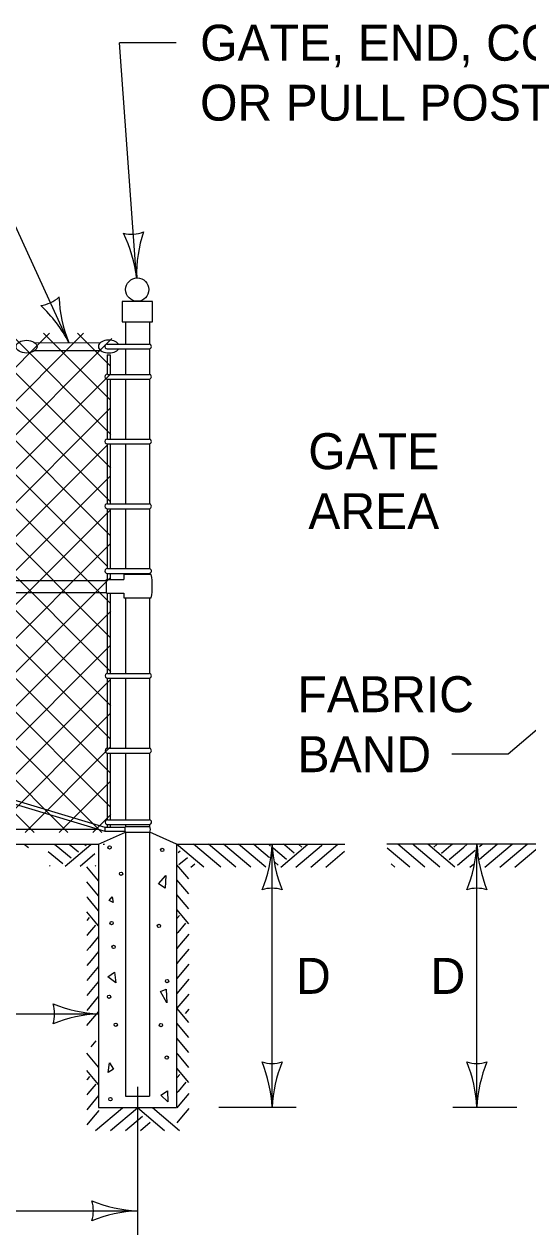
# Model space of a CAD drawing. Extents: x 49973.1 to 50021, y 49987.6 to 50015.4.
# Drawn here: x 49977.341 to 49978.181, y 50013.302 to 50015.321 of the extents above; entities that cross this region are included whole.
import ezdxf

# ---------------------------------------------------------------- set-up
doc = ezdxf.new("R2010")
doc.units = 0
for name, color, linetype in [('Level 1', 7, 'Continuous'), ('Level 2', 7, 'Continuous'), ('Level 3', 7, 'Continuous')]:
    doc.layers.add(name, color=color, linetype=linetype)

msp = doc.modelspace()

# ---------------------------------------------------------------- linework, layer by layer
at = {"layer": 'Level 1'}
for p, q in [((49977.5102, 50014.8243), (49977.5102, 50014.7874)), ((49977.5502, 50014.8243), (49977.5502, 50014.7874)), ((49976.5244, 50014.8053), (49977.3574, 50013.9729)), ((49976.5507, 50013.9729), (49977.3831, 50014.8053)), ((49976.5812, 50014.8053), (49977.4139, 50013.9729)), ((49976.6073, 50013.9729), (49977.4397, 50014.8053)), ((49976.6379, 50014.8053), (49977.4706, 50013.9729)), ((49976.6637, 50013.9729), (49977.4872, 50014.7964)), ((49976.6946, 50014.8053), (49977.4851, 50014.015)), ((49976.7511, 50014.8053), (49977.4849, 50014.0718)), ((49976.8077, 50014.8053), (49977.4849, 50014.1283)), ((49976.8642, 50014.8053), (49977.4853, 50014.1843)), ((49976.921, 50014.8053), (49977.4854, 50014.2409)), ((49976.9774, 50014.8053), (49977.4851, 50014.2977)), ((49977.0341, 50014.8053), (49977.4848, 50014.3547)), ((49977.0907, 50014.8053), (49977.4793, 50014.4168)), ((49977.1473, 50014.8053), (49977.485, 50014.4676)), ((49977.2039, 50014.8053), (49977.4848, 50014.5244)), ((49977.2603, 50014.8053), (49977.4854, 50014.5802)), ((49977.3169, 50014.8053), (49977.4858, 50014.6365)), ((49977.3735, 50014.8053), (49977.4846, 50014.6943)), ((49977.4301, 50014.8053), (49977.4852, 50014.7503)), ((49977.3584, 50014.7898), (49977.468, 50014.7897)), ((49977.3586, 50014.7764), (49977.4691, 50014.7764)), ((49977.4796, 50014.7874), (49977.5502, 50014.7874)), ((49977.4796, 50014.7793), (49977.55, 50014.7793)), ((49977.5102, 50014.7793), (49977.5102, 50014.7369)), ((49977.5502, 50014.7793), (49977.5502, 50014.7369)), ((49977.4796, 50014.7695), (49977.4846, 50014.7695)), ((49977.4796, 50014.7695), (49977.4796, 50014.7369)), ((49977.4846, 50014.7695), (49977.4846, 50014.7503)), ((49977.4846, 50014.7628), (49977.4846, 50014.75)), ((49977.4846, 50014.75), (49977.4846, 50014.7369)), ((49976.7203, 50013.9729), (49977.4842, 50014.7368)), ((49977.4797, 50014.7369), (49977.5502, 50014.7369)), ((49977.4796, 50014.7288), (49977.4796, 50014.6289)), ((49977.4798, 50014.7288), (49977.55, 50014.7288)), ((49977.4846, 50014.7288), (49977.4846, 50014.6289)), ((49977.5102, 50014.7288), (49977.5102, 50014.6289)), ((49977.5502, 50014.7289), (49977.5502, 50014.6289)), ((49976.7769, 50013.9729), (49977.4839, 50014.6799)), ((49977.4797, 50014.6289), (49977.5502, 50014.6289)), ((49976.8335, 50013.9729), (49977.4802, 50014.6196)), ((49977.4796, 50014.6208), (49977.4796, 50014.5209)), ((49977.4798, 50014.6208), (49977.55, 50014.6208)), ((49977.4846, 50014.6208), (49977.4846, 50014.5209)), ((49977.5102, 50014.6208), (49977.5102, 50014.5209)), ((49977.5502, 50014.6209), (49977.5502, 50014.5209)), ((49976.8901, 50013.9729), (49977.4848, 50014.5676)), ((49976.9468, 50013.973), (49977.4843, 50014.5105)), ((49977.4796, 50014.5128), (49977.4796, 50014.4129)), ((49977.4797, 50014.5209), (49977.5502, 50014.5209)), ((49977.4798, 50014.5128), (49977.55, 50014.5128)), ((49977.4846, 50014.5128), (49977.4846, 50014.4129)), ((49977.5102, 50014.5128), (49977.5102, 50014.4129)), ((49977.5502, 50014.5129), (49977.5502, 50014.4129)), ((49977.0032, 50013.973), (49977.4852, 50014.455)), ((49977.4797, 50014.4129), (49977.5505, 50014.4129)), ((49976.1646, 50014.3932), (49977.4781, 50014.3932)), ((49977.0598, 50013.973), (49977.4842, 50014.3974)), ((49977.4781, 50014.3947), (49977.507, 50014.3947)), ((49977.4781, 50014.3718), (49977.4781, 50014.3947)), ((49977.4796, 50014.4048), (49977.4796, 50014.3947)), ((49977.4798, 50014.4048), (49977.5492, 50014.4048)), ((49977.4846, 50014.4048), (49977.4846, 50014.3947)), ((49977.5102, 50014.4048), (49977.5102, 50014.4031)), ((49977.5502, 50014.405), (49977.5502, 50014.4031)), ((49977.4761, 50013.9747), (49976.1482, 50014.3721)), ((49976.1646, 50014.3732), (49977.4781, 50014.3732)), ((49977.4761, 50013.9811), (49976.1658, 50014.3732)), ((49977.4781, 50014.3718), (49977.507, 50014.3718)), ((49977.4796, 50014.3718), (49977.4796, 50014.2382)), ((49977.4846, 50014.3718), (49977.4846, 50014.2382)), ((49977.5102, 50014.3641), (49977.5102, 50014.2382)), ((49977.5502, 50014.3641), (49977.5502, 50014.2382)), ((49977.1164, 50013.973), (49977.4855, 50014.3421)), ((49977.173, 50013.973), (49977.4845, 50014.2845)), ((49977.2296, 50013.973), (49977.4842, 50014.2276)), ((49977.4796, 50014.2302), (49977.4796, 50014.1132)), ((49977.4799, 50014.2382), (49977.5502, 50014.2382)), ((49977.4803, 50014.2301), (49977.55, 50014.2301)), ((49977.4846, 50014.2301), (49977.4846, 50014.1262)), ((49977.5102, 50014.2301), (49977.5102, 50014.1132)), ((49977.5502, 50014.2302), (49977.5502, 50014.1132)), ((49977.2862, 50013.973), (49977.4843, 50014.1711)), ((49977.4846, 50014.1262), (49977.4846, 50014.1132)), ((49977.3426, 50013.973), (49977.4839, 50014.1143)), ((49977.4796, 50014.1052), (49977.4796, 50013.9941)), ((49977.4799, 50014.1132), (49977.5502, 50014.1132)), ((49977.4803, 50014.1051), (49977.55, 50014.1051)), ((49977.4846, 50014.1051), (49977.4846, 50013.9941)), ((49977.5102, 50014.1051), (49977.5102, 50013.9941)), ((49977.5502, 50014.1052), (49977.5502, 50013.9941)), ((49977.3992, 50013.973), (49977.4842, 50014.058)), ((49977.4557, 50013.9729), (49977.4854, 50014.0026)), ((49977.4796, 50013.986), (49977.4796, 50013.9811)), ((49977.48, 50013.9941), (49977.5503, 50013.9941)), ((49977.4801, 50013.986), (49977.5501, 50013.986)), ((49977.4846, 50013.986), (49977.4846, 50013.9811)), ((49977.5101, 50013.9827), (49977.5505, 50013.9827)), ((49977.5102, 50013.986), (49977.5102, 50013.9827)), ((49977.5502, 50013.9861), (49977.5502, 50013.9827)), ((49974.4705, 50013.9786), (49977.4631, 50013.9786)), ((49977.4652, 50013.9532), (49977.5101, 50013.9732)), ((49977.4761, 50013.9747), (49977.4761, 50013.9811)), ((49977.5094, 50013.9811), (49977.4761, 50013.9811)), ((49977.5094, 50013.9747), (49977.4761, 50013.9747)), ((49977.5101, 50013.9732), (49977.5505, 50013.9732)), ((49977.5102, 50013.9732), (49977.5102, 50013.5332)), ((49977.5502, 50013.9732), (49977.5502, 50013.5332)), ((49977.5952, 50013.9532), (49977.5505, 50013.9732)), ((49976.1752, 50013.9531), (49977.4652, 50013.9531)), ((49977.348, 50013.9472), (49977.3411, 50013.953)), ((49977.3945, 50013.9503), (49977.3912, 50013.953)), ((49977.4191, 50013.9297), (49977.3945, 50013.9503)), ((49977.4093, 50013.9169), (49977.4522, 50013.953)), ((49977.4316, 50013.9402), (49977.4162, 50013.953)), ((49977.4443, 50013.9504), (49977.4412, 50013.953)), ((49977.4652, 50013.9532), (49977.4652, 50013.5141)), ((49977.4729, 50013.9531), (49977.4752, 50013.9531)), ((49977.5952, 50013.9532), (49977.5952, 50013.5141)), ((49977.6407, 50013.9151), (49977.5952, 50013.9532)), ((49977.5952, 50013.9532), (49977.876, 50013.9532)), ((49977.5978, 50013.9393), (49977.6013, 50013.9422)), ((49977.6689, 50013.915), (49977.6234, 50013.9531)), ((49977.6939, 50013.915), (49977.6485, 50013.9531)), ((49977.7189, 50013.915), (49977.6734, 50013.9531)), ((49977.7439, 50013.915), (49977.6984, 50013.9531)), ((49977.7325, 50013.9455), (49977.7233, 50013.9531)), ((49977.7504, 50013.9306), (49977.7325, 50013.9455)), ((49977.7521, 50013.9501), (49977.7484, 50013.9531)), ((49977.7787, 50013.9278), (49977.7562, 50013.9468)), ((49977.7689, 50013.915), (49977.8142, 50013.9531)), ((49977.7755, 50013.9514), (49977.7734, 50013.9531)), ((49977.7912, 50013.9383), (49977.7755, 50013.9514)), ((49977.7939, 50013.915), (49977.8369, 50013.9511)), ((49977.7989, 50013.9527), (49977.7984, 50013.9531)), ((49977.8039, 50013.9485), (49977.7989, 50013.9527)), ((49977.8189, 50013.915), (49977.8642, 50013.9531)), ((49977.8369, 50013.9511), (49977.8392, 50013.9531)), ((49978.2332, 50013.9532), (49977.9459, 50013.9532)), ((49977.9845, 50013.915), (49977.9467, 50013.9467)), ((49978.0095, 50013.915), (49977.9642, 50013.9531)), ((49977.9915, 50013.9511), (49977.9892, 50013.9531)), ((49978.0345, 50013.915), (49977.9915, 50013.9511)), ((49978.0595, 50013.915), (49978.0142, 50013.9531)), ((49978.0245, 50013.9485), (49978.0295, 50013.9527)), ((49978.0295, 50013.9527), (49978.03, 50013.9531)), ((49978.0372, 50013.9383), (49978.0529, 50013.9514)), ((49978.0497, 50013.9278), (49978.0743, 50013.9484)), ((49978.0529, 50013.9514), (49978.055, 50013.9531)), ((49978.0636, 50013.9184), (49978.0932, 50013.9433)), ((49978.0743, 50013.9484), (49978.08, 50013.9531)), ((49978.1005, 50013.9493), (49978.1051, 50013.9531)), ((49978.1006, 50013.9284), (49978.13, 50013.9531)), ((49978.1095, 50013.915), (49978.155, 50013.9531)), ((49978.1345, 50013.915), (49978.1799, 50013.9531)), ((49978.1595, 50013.915), (49978.205, 50013.9531)), ((49977.4052, 50013.9203), (49977.3809, 50013.9407)), ((49977.4343, 50013.9169), (49977.4589, 50013.9375)), ((49977.599, 50013.9193), (49977.6134, 50013.9313)), ((49977.7648, 50013.9184), (49977.7593, 50013.9231)), ((49977.8439, 50013.915), (49977.8755, 50013.9415)), ((49977.3843, 50013.9169), (49977.3833, 50013.9177)), ((49977.4652, 50013.8922), (49977.4455, 50013.9156)), ((49977.4593, 50013.9169), (49977.4606, 50013.918)), ((49977.6158, 50013.8954), (49977.5959, 50013.9191)), ((49977.6189, 50013.915), (49977.6257, 50013.9207)), ((49977.9595, 50013.915), (49977.953, 50013.9204)), ((49978.0845, 50013.915), (49978.0905, 50013.92)), ((49977.4652, 50013.8672), (49977.4455, 50013.8906)), ((49977.6158, 50013.8704), (49977.5959, 50013.8941)), ((49977.447, 50013.8639), (49977.4455, 50013.8656)), ((49977.4652, 50013.8422), (49977.447, 50013.8639)), ((49977.5974, 50013.8674), (49977.5959, 50013.8691)), ((49977.6158, 50013.8454), (49977.5974, 50013.8674)), ((49977.6158, 50013.8204), (49977.5959, 50013.8441)), ((49977.4496, 50013.8309), (49977.4454, 50013.8259)), ((49977.4652, 50013.8172), (49977.4455, 50013.8406)), ((49977.6, 50013.8344), (49977.5958, 50013.8294)), ((49977.6102, 50013.8217), (49977.5971, 50013.806)), ((49977.4467, 50013.8025), (49977.4455, 50013.801)), ((49977.4598, 50013.8182), (49977.4467, 50013.8025)), ((49977.5971, 50013.806), (49977.5959, 50013.8045)), ((49977.6158, 50013.8033), (49977.6001, 50013.7846)), ((49977.4497, 50013.7811), (49977.4455, 50013.776)), ((49977.4652, 50013.7996), (49977.4497, 50013.7811)), ((49977.6001, 50013.7846), (49977.5959, 50013.7795)), ((49977.4652, 50013.7745), (49977.4526, 50013.7595)), ((49977.603, 50013.763), (49977.5959, 50013.7544)), ((49977.6158, 50013.7782), (49977.603, 50013.763)), ((49977.4526, 50013.7595), (49977.4455, 50013.7509)), ((49977.4652, 50013.7495), (49977.4455, 50013.7259)), ((49977.6158, 50013.7532), (49977.5959, 50013.7294)), ((49977.4652, 50013.7245), (49977.4455, 50013.7009)), ((49977.6158, 50013.7282), (49977.5959, 50013.7044)), ((49977.6158, 50013.7033), (49977.5959, 50013.6796)), ((49977.4652, 50013.6996), (49977.4455, 50013.6761)), ((49977.4652, 50013.6745), (49977.4451, 50013.6507)), ((49977.6158, 50013.6559), (49977.5959, 50013.6796)), ((49977.6158, 50013.6782), (49977.6097, 50013.671)), ((49977.6158, 50013.6309), (49977.5959, 50013.6546)), ((49977.4603, 50013.6254), (49977.452, 50013.6155)), ((49977.6158, 50013.6059), (49977.5959, 50013.6296)), ((49977.4652, 50013.5815), (49977.4455, 50013.6049)), ((49977.5979, 50013.6023), (49977.5959, 50013.6046)), ((49977.6158, 50013.5809), (49977.5979, 50013.6023)), ((49977.6158, 50013.5559), (49977.5959, 50013.5796)), ((49977.4652, 50013.5527), (49977.4455, 50013.5761)), ((49977.4459, 50013.5608), (49977.4455, 50013.5603)), ((49977.4501, 50013.5658), (49977.4459, 50013.5608)), ((49977.5963, 50013.5643), (49977.5959, 50013.5638)), ((49977.6005, 50013.5693), (49977.5963, 50013.5643)), ((49977.4603, 50013.5531), (49977.4472, 50013.5374)), ((49977.5976, 50013.5409), (49977.5959, 50013.5388)), ((49977.6107, 50013.5566), (49977.5976, 50013.5409)), ((49977.4472, 50013.5374), (49977.4455, 50013.5353)), ((49977.4652, 50013.5339), (49977.4502, 50013.516)), ((49977.5102, 50013.5332), (49977.5502, 50013.5332)), ((49977.6006, 50013.5195), (49977.5959, 50013.5138)), ((49977.6158, 50013.5376), (49977.6006, 50013.5195)), ((49977.4502, 50013.516), (49977.4455, 50013.5103)), ((49977.4654, 50013.509), (49977.4531, 50013.4944)), ((49977.46, 50013.4758), (49977.505, 50013.5134)), ((49977.4652, 50013.5141), (49977.5952, 50013.5141)), ((49977.485, 50013.4758), (49977.5298, 50013.5134)), ((49977.51, 50013.4758), (49977.5384, 50013.4996)), ((49977.5751, 50013.4753), (49977.5298, 50013.5134)), ((49977.6001, 50013.4753), (49977.5548, 50013.5134)), ((49977.6035, 50013.4979), (49977.5959, 50013.4887)), ((49977.6158, 50013.5125), (49977.6035, 50013.4979)), ((49977.4531, 50013.4944), (49977.4455, 50013.4852)), ((49977.535, 50013.4758), (49977.5513, 50013.4895))]:
    msp.add_line(p, q, dxfattribs=at)
for points in [[(49977.5043, 50014.8586), (49977.5043, 50014.8243), (49977.5552, 50014.8243), (49977.5552, 50014.8586)], [(49977.565, 50013.8869), (49977.5774, 50013.9013), (49977.576, 50013.8801)], [(49977.4827, 50013.8595), (49977.4875, 50013.8657), (49977.4895, 50013.8561)], [(49977.4806, 50013.7319), (49977.4916, 50013.7401), (49977.4937, 50013.7222)], [(49977.5684, 50013.7078), (49977.578, 50013.7113), (49977.5787, 50013.6886)], [(49977.4813, 50013.5727), (49977.4834, 50013.5884), (49977.4902, 50013.5782)], [(49977.5691, 50013.5349), (49977.5801, 50013.5418), (49977.5808, 50013.5233)]]:
    msp.add_lwpolyline(points, close=True, dxfattribs=at)
for points in [[(49977.5529, 50014.4031), (49977.507, 50014.4031), (49977.507, 50014.3947)], [(49977.507, 50014.3718), (49977.507, 50014.3641), (49977.5529, 50014.3641)]]:
    msp.add_lwpolyline(points, dxfattribs=at)
for centre, radius in [((49977.5296, 50014.8782), 0.0194), ((49977.4834, 50013.9479), 0.00279), ((49977.5712, 50013.9438), 0.00279), ((49977.5026, 50013.904), 0.00279), ((49977.4868, 50013.8217), 0.00279), ((49977.5657, 50013.8169), 0.00279), ((49977.4902, 50013.7819), 0.00279), ((49977.5794, 50013.7249), 0.00279), ((49977.4827, 50013.6988), 0.00279), ((49977.4937, 50013.6522), 0.00279), ((49977.5692, 50013.6515), 0.00279), ((49977.5788, 50013.5973), 0.00279), ((49977.4848, 50013.528), 0.00279)]:
    msp.add_circle(centre, radius, dxfattribs=at)
for centre, radius, start, end in [((49977.4796, 50014.7833), 0.00405, 89.5405, 270.6652), ((49977.5491, 50014.7834), 0.00417, 282.5816, 75.1527), ((49977.4796, 50014.7329), 0.00405, 87.9212, 273.176), ((49977.5491, 50014.7329), 0.00417, 282.5816, 75.1527), ((49977.4796, 50014.6249), 0.00405, 87.9212, 273.176), ((49977.5491, 50014.6249), 0.00417, 282.5816, 75.1527), ((49977.4796, 50014.5169), 0.00405, 87.9212, 269.2509), ((49977.4796, 50014.5169), 0.00405, 269.2509, 273.176), ((49977.5491, 50014.5169), 0.00417, 282.5816, 75.1527), ((49977.4796, 50014.4089), 0.00405, 87.9212, 273.176), ((49977.5491, 50014.409), 0.00417, 269.5529, 70.4979), ((49977.4484, 50014.3836), 0.1063, 349.4342, 10.5703), ((49977.4801, 50014.2342), 0.00405, 87.9212, 273.176), ((49977.5491, 50014.2342), 0.00417, 282.5816, 75.1527), ((49977.4801, 50014.1092), 0.00405, 92.0788, 273.176), ((49977.5491, 50014.1092), 0.00417, 282.5816, 75.1527), ((49977.4799, 50013.9901), 0.00405, 87.9212, 273.176), ((49977.5181, 50013.978), 0.00931, 149.3804, 210.7326), ((49977.5492, 50013.9901), 0.00417, 282.5816, 75.1527), ((49977.5418, 50013.978), 0.00992, 331.4429, 28.6748)]:
    msp.add_arc(centre, radius, start, end, dxfattribs=at)
msp.add_ellipse((49977.3449, 50014.7831), major_axis=(-0.0175, 0.0001), ratio=0.610393, dxfattribs=at)
for start_param, end_param in [(3.539885, 7.710522), (1.427337, 2.761839)]:
    msp.add_ellipse((49977.4822, 50014.7834), major_axis=(-0.0175, 0.0001), ratio=0.610393, start_param=start_param, end_param=end_param, dxfattribs=at)
at = {"layer": 'Level 3'}
for p, q in [((49977.5286, 50014.8976), (49977.5002, 50015.29)), ((49977.5944, 50015.29), (49977.5002, 50015.29)), ((49977.4156, 50014.7897), (49977.2826, 50015.0791)), ((49978.2964, 50014.2301), (49978.1485, 50014.1034)), ((49978.1485, 50014.1034), (49978.0542, 50014.1034)), ((49977.7545, 50013.5141), (49977.7545, 50013.9532)), ((49978.0961, 50013.5141), (49978.0961, 50013.9532)), ((49977.3155, 50013.6704), (49977.4652, 50013.6704)), ((49977.5299, 50013.5487), (49977.5299, 50013.3019)), ((49977.7945, 50013.5141), (49977.6659, 50013.5141)), ((49978.1625, 50013.5141), (49978.0561, 50013.5141)), ((49976.1261, 50013.3418), (49977.5299, 50013.3418)), ((49977.5299, 50013.3418), (49977.5299, 50013.3018))]:
    msp.add_line(p, q, dxfattribs=at)
for centre, radius, start, end in [((49977.5194, 50015.0254), 0.0548, 256.2784, 292.0008), ((49977.2974, 50014.8693), 0.233, 6.9669, 26.2167), ((49977.7509, 50014.9045), 0.2223, 161.5956, 181.7791), ((49977.362, 50014.9062), 0.0548, 276.8211, 312.5434), ((49977.2089, 50014.6821), 0.233, 27.5096, 46.7594), ((49977.6212, 50014.8742), 0.2223, 182.1383, 202.3218), ((49977.5324, 50013.9624), 0.2223, 337.456, 357.6395), ((49977.9873, 50013.9647), 0.233, 182.8273, 202.0772), ((49977.874, 50013.9624), 0.2223, 337.456, 357.6395), ((49978.3289, 50013.9647), 0.233, 182.8273, 202.0772), ((49977.7545, 50013.825), 0.0548, 72.1388, 107.8612), ((49978.0961, 50013.825), 0.0548, 72.1388, 107.8612), ((49977.4744, 50013.8926), 0.2223, 247.456, 267.6395), ((49977.337, 50013.6704), 0.0548, 342.1388, 17.8612), ((49977.4767, 50013.4377), 0.233, 92.8273, 112.0772), ((49977.7545, 50013.6423), 0.0548, 252.1388, 287.8612), ((49977.5218, 50013.5026), 0.233, 2.8273, 22.0772), ((49977.9767, 50013.505), 0.2223, 157.456, 177.6395), ((49978.0961, 50013.6423), 0.0548, 252.1388, 287.8612), ((49977.8634, 50013.5026), 0.233, 2.8273, 22.0772), ((49978.3183, 50013.505), 0.2223, 157.456, 177.6395), ((49977.5391, 50013.564), 0.2223, 247.456, 267.6395), ((49977.4017, 50013.3418), 0.0548, 342.1388, 17.8612), ((49977.5414, 50013.1091), 0.233, 92.8273, 112.0772)]:
    msp.add_arc(centre, radius, start, end, dxfattribs=at)

# ---------------------------------------------------------------- texts
at = {"layer": 'Level 2'}
for s, p in [('GATE, END, CORNER', (49977.6344, 50015.26)), ('OR PULL POST', (49977.6344, 50015.16)), ('GATE', (49977.8149, 50014.5787)), ('AREA', (49977.8149, 50014.4787)), ('FABRIC', (49977.7969, 50014.1734)), ('BAND', (49977.7969, 50014.0734)), ('D', (49977.7945, 50013.7037)), ('D', (49978.0188, 50013.7036))]:
    msp.add_text(s, height=0.06, dxfattribs=at).set_placement(p)

doc.saveas('drawing.dxf')
